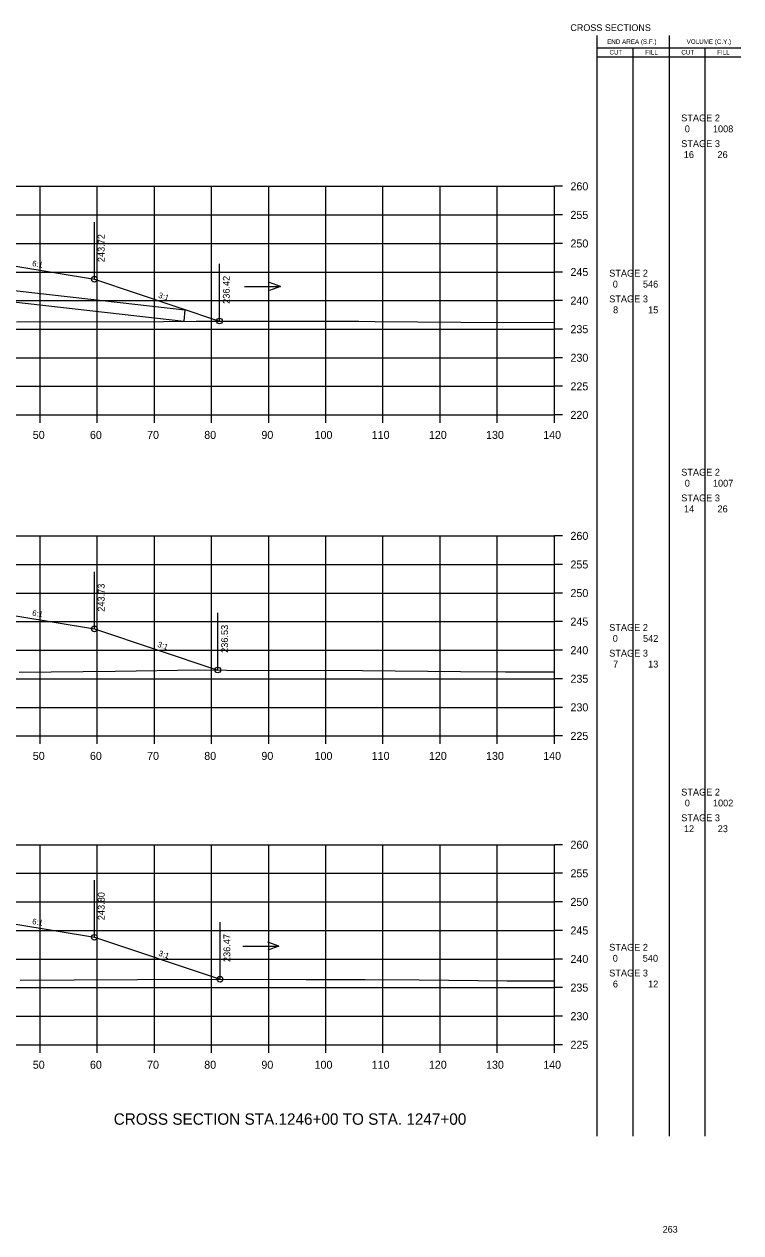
# Model space of a CAD drawing. Extents: x 1342547 to 1344156, y -1532351 to -1517216.
# Drawn here: x 1342750.1 to 1342875.5, y -1528097.3 to -1527885.8 of the extents above; entities that cross this region are included whole.
import ezdxf

# ---------------------------------------------------------------- set-up
doc = ezdxf.new("R2010")
doc.units = 0
for name, color, linetype in [('Level 2', 7, 'Continuous'), ('R_Axis', 7, 'Continuous'), ('R_Axis Annot', 7, 'Continuous'), ('R_Border Notes', 7, 'Continuous'), ('R_Draft', 7, 'Continuous'), ('R_Exist Surface', 7, 'Continuous'), ('R_Fin Surface', 7, 'Continuous'), ('R_Grid', 7, 'Continuous'), ('R_No Plot', 7, 'Continuous'), ('R_Water', 7, 'Continuous'), ('R_Xsect Elev', 7, 'Continuous'), ('R_Xsect Slope', 7, 'Continuous')]:
    doc.layers.add(name, color=color, linetype=linetype)

msp = doc.modelspace()

# ---------------------------------------------------------------- linework, layer by layer
at = {"layer": 'Level 2'}
for p, q in [((1342850.33, -1528080.39), (1342850.32, -1527887.79)), ((1342862.99, -1528080.39), (1342862.99, -1527887.79)), ((1342850.32, -1527889.95), (1342863.59, -1527889.95)), ((1342856.66, -1528080.39), (1342856.66, -1527889.95)), ((1342863.59, -1527889.95), (1342875.48, -1527889.95)), ((1342869.23, -1528080.39), (1342869.23, -1527889.95)), ((1342850.32, -1527891.51), (1342863.59, -1527891.51)), ((1342863.59, -1527891.51), (1342875.48, -1527891.51))]:
    msp.add_line(p, q, dxfattribs=at)
at = {"layer": 'R_Axis'}
for p, q in [((1342842.87, -1527954.18), (1342842.87, -1527914.18)), ((1342844.27, -1527914.18), (1342842.87, -1527914.18)), ((1342844.27, -1527919.18), (1342842.87, -1527919.18)), ((1342844.27, -1527924.18), (1342842.87, -1527924.18)), ((1342844.27, -1527929.18), (1342842.87, -1527929.18)), ((1342844.27, -1527934.18), (1342842.87, -1527934.18)), ((1342844.27, -1527939.18), (1342842.87, -1527939.18)), ((1342844.27, -1527944.18), (1342842.87, -1527944.18)), ((1342844.27, -1527949.18), (1342842.87, -1527949.18)), ((1342562.87, -1527954.18), (1342842.87, -1527954.18)), ((1342752.87, -1527955.58), (1342752.87, -1527954.18)), ((1342762.87, -1527955.58), (1342762.87, -1527954.18)), ((1342772.87, -1527955.58), (1342772.87, -1527954.18)), ((1342782.87, -1527955.58), (1342782.87, -1527954.18)), ((1342792.87, -1527955.58), (1342792.87, -1527954.18)), ((1342802.87, -1527955.58), (1342802.87, -1527954.18)), ((1342812.87, -1527955.58), (1342812.87, -1527954.18)), ((1342822.87, -1527955.58), (1342822.87, -1527954.18)), ((1342832.87, -1527955.58), (1342832.87, -1527954.18)), ((1342842.87, -1527955.58), (1342842.87, -1527954.18)), ((1342844.27, -1527954.18), (1342842.87, -1527954.18)), ((1342842.87, -1528010.35), (1342842.87, -1527975.35)), ((1342844.27, -1527975.35), (1342842.87, -1527975.35)), ((1342844.27, -1527980.35), (1342842.87, -1527980.35)), ((1342844.27, -1527985.35), (1342842.87, -1527985.35)), ((1342844.27, -1527990.35), (1342842.87, -1527990.35)), ((1342844.27, -1527995.35), (1342842.87, -1527995.35)), ((1342844.27, -1528000.35), (1342842.87, -1528000.35)), ((1342844.27, -1528005.35), (1342842.87, -1528005.35)), ((1342562.87, -1528010.35), (1342842.87, -1528010.35)), ((1342752.87, -1528011.75), (1342752.87, -1528010.35)), ((1342762.87, -1528011.75), (1342762.87, -1528010.35)), ((1342772.87, -1528011.75), (1342772.87, -1528010.35)), ((1342782.87, -1528011.75), (1342782.87, -1528010.35)), ((1342792.87, -1528011.75), (1342792.87, -1528010.35)), ((1342802.87, -1528011.75), (1342802.87, -1528010.35)), ((1342812.87, -1528011.75), (1342812.87, -1528010.35)), ((1342822.87, -1528011.75), (1342822.87, -1528010.35)), ((1342832.87, -1528011.75), (1342832.87, -1528010.35)), ((1342842.87, -1528011.75), (1342842.87, -1528010.35)), ((1342844.27, -1528010.35), (1342842.87, -1528010.35)), ((1342842.87, -1528064.39), (1342842.87, -1528029.39)), ((1342844.27, -1528029.39), (1342842.87, -1528029.39)), ((1342844.27, -1528034.39), (1342842.87, -1528034.39)), ((1342844.27, -1528039.39), (1342842.87, -1528039.39)), ((1342844.27, -1528044.39), (1342842.87, -1528044.39)), ((1342844.27, -1528049.39), (1342842.87, -1528049.39)), ((1342844.27, -1528054.39), (1342842.87, -1528054.39)), ((1342844.27, -1528059.39), (1342842.87, -1528059.39)), ((1342562.87, -1528064.39), (1342842.87, -1528064.39)), ((1342752.87, -1528065.79), (1342752.87, -1528064.39)), ((1342762.87, -1528065.79), (1342762.87, -1528064.39)), ((1342772.87, -1528065.79), (1342772.87, -1528064.39)), ((1342782.87, -1528065.79), (1342782.87, -1528064.39)), ((1342792.87, -1528065.79), (1342792.87, -1528064.39)), ((1342802.87, -1528065.79), (1342802.87, -1528064.39)), ((1342812.87, -1528065.79), (1342812.87, -1528064.39)), ((1342822.87, -1528065.79), (1342822.87, -1528064.39)), ((1342832.87, -1528065.79), (1342832.87, -1528064.39)), ((1342842.87, -1528065.79), (1342842.87, -1528064.39)), ((1342844.27, -1528064.39), (1342842.87, -1528064.39))]:
    msp.add_line(p, q, dxfattribs=at)
at = {"layer": 'R_Exist Surface'}
for points in [[(1342748.78, -1527937.9), (1342774.47, -1527937.82), (1342780.21, -1527937.75), (1342806.68, -1527937.78), (1342808.64, -1527937.79), (1342811.52, -1527937.81), (1342833.96, -1527937.99), (1342842.87, -1527937.97)], [(1342749.22, -1527999.19), (1342765.99, -1527999), (1342780.68, -1527998.81), (1342785.49, -1527998.82), (1342809.29, -1527998.92), (1342826.43, -1527999.06), (1342834.33, -1527999.14), (1342842.87, -1527999.11)], [(1342749.37, -1528053.1), (1342758.87, -1528053.04), (1342781.01, -1528052.91), (1342799.44, -1528052.95), (1342809.75, -1528052.95), (1342819.18, -1528053.05), (1342834.61, -1528053.21), (1342842.87, -1528053.18)]]:
    msp.add_lwpolyline(points, dxfattribs=at)
at = {"layer": 'R_Fin Surface'}
for points in [[(1342639.03, -1527931.9), (1342643.37, -1527930.45), (1342657.09, -1527928.17), (1342665.37, -1527926.79), (1342671.37, -1527926.55), (1342673.37, -1527926.51), (1342702.87, -1527925.92), (1342732.37, -1527926.51), (1342734.37, -1527926.55), (1342740.37, -1527926.79), (1342748.64, -1527928.17), (1342762.37, -1527930.45), (1342784.26, -1527937.75)], [(1342639.88, -1527992.78), (1342643.37, -1527991.62), (1342657.09, -1527989.33), (1342665.37, -1527987.95), (1342671.37, -1527987.71), (1342673.37, -1527987.67), (1342702.87, -1527987.08), (1342732.37, -1527987.67), (1342734.37, -1527987.71), (1342740.37, -1527987.95), (1342748.64, -1527989.33), (1342762.37, -1527991.62), (1342783.96, -1527998.82)], [(1342640.04, -1528046.7), (1342643.37, -1528045.59), (1342657.09, -1528043.3), (1342665.37, -1528041.92), (1342671.37, -1528041.68), (1342673.37, -1528041.64), (1342702.87, -1528041.05), (1342732.37, -1528041.64), (1342734.37, -1528041.68), (1342740.37, -1528041.92), (1342748.64, -1528043.3), (1342762.37, -1528045.59), (1342784.36, -1528052.92)]]:
    msp.add_lwpolyline(points, dxfattribs=at)
at = {"layer": 'R_Grid'}
for p, q in [((1342562.87, -1527914.18), (1342842.87, -1527914.18)), ((1342752.87, -1527954.18), (1342752.87, -1527914.18)), ((1342762.87, -1527954.18), (1342762.87, -1527914.18)), ((1342772.87, -1527954.18), (1342772.87, -1527914.18)), ((1342782.87, -1527954.18), (1342782.87, -1527914.18)), ((1342792.87, -1527954.18), (1342792.87, -1527914.18)), ((1342802.87, -1527954.18), (1342802.87, -1527914.18)), ((1342812.87, -1527954.18), (1342812.87, -1527914.18)), ((1342822.87, -1527954.18), (1342822.87, -1527914.18)), ((1342832.87, -1527954.18), (1342832.87, -1527914.18)), ((1342842.87, -1527954.18), (1342842.87, -1527914.18)), ((1342562.87, -1527919.18), (1342842.87, -1527919.18)), ((1342562.87, -1527924.18), (1342842.87, -1527924.18)), ((1342562.87, -1527929.18), (1342842.87, -1527929.18)), ((1342562.87, -1527934.18), (1342842.87, -1527934.18)), ((1342562.87, -1527939.18), (1342842.87, -1527939.18)), ((1342562.87, -1527944.18), (1342842.87, -1527944.18)), ((1342562.87, -1527949.18), (1342842.87, -1527949.18)), ((1342562.87, -1527954.18), (1342842.87, -1527954.18)), ((1342562.87, -1527975.35), (1342842.87, -1527975.35)), ((1342752.87, -1528010.35), (1342752.87, -1527975.35)), ((1342762.87, -1528010.35), (1342762.87, -1527975.35)), ((1342772.87, -1528010.35), (1342772.87, -1527975.35)), ((1342782.87, -1528010.35), (1342782.87, -1527975.35)), ((1342792.87, -1528010.35), (1342792.87, -1527975.35)), ((1342802.87, -1528010.35), (1342802.87, -1527975.35)), ((1342812.87, -1528010.35), (1342812.87, -1527975.35)), ((1342822.87, -1528010.35), (1342822.87, -1527975.35)), ((1342832.87, -1528010.35), (1342832.87, -1527975.35)), ((1342842.87, -1528010.35), (1342842.87, -1527975.35)), ((1342562.87, -1527980.35), (1342842.87, -1527980.35)), ((1342562.87, -1527985.35), (1342842.87, -1527985.35)), ((1342562.87, -1527990.35), (1342842.87, -1527990.35)), ((1342562.87, -1527995.35), (1342842.87, -1527995.35)), ((1342562.87, -1528000.35), (1342842.87, -1528000.35)), ((1342562.87, -1528005.35), (1342842.87, -1528005.35)), ((1342562.87, -1528010.35), (1342842.87, -1528010.35)), ((1342562.87, -1528029.39), (1342842.87, -1528029.39)), ((1342752.87, -1528064.39), (1342752.87, -1528029.39)), ((1342762.87, -1528064.39), (1342762.87, -1528029.39)), ((1342772.87, -1528064.39), (1342772.87, -1528029.39)), ((1342782.87, -1528064.39), (1342782.87, -1528029.39)), ((1342792.87, -1528064.39), (1342792.87, -1528029.39)), ((1342802.87, -1528064.39), (1342802.87, -1528029.39)), ((1342812.87, -1528064.39), (1342812.87, -1528029.39)), ((1342822.87, -1528064.39), (1342822.87, -1528029.39)), ((1342832.87, -1528064.39), (1342832.87, -1528029.39)), ((1342842.87, -1528064.39), (1342842.87, -1528029.39)), ((1342562.87, -1528034.39), (1342842.87, -1528034.39)), ((1342562.87, -1528039.39), (1342842.87, -1528039.39)), ((1342562.87, -1528044.39), (1342842.87, -1528044.39)), ((1342562.87, -1528049.39), (1342842.87, -1528049.39)), ((1342562.87, -1528054.39), (1342842.87, -1528054.39)), ((1342562.87, -1528059.39), (1342842.87, -1528059.39)), ((1342562.87, -1528064.39), (1342842.87, -1528064.39))]:
    msp.add_line(p, q, dxfattribs=at)
at = {"layer": 'R_No Plot'}
for centre in [(1342762.37, -1527930.45), (1342784.26, -1527937.75), (1342762.37, -1527991.62), (1342783.96, -1527998.82), (1342762.37, -1528045.59), (1342784.36, -1528052.92)]:
    msp.add_circle(centre, 0.5, dxfattribs=at)
at = {"layer": 'R_Water'}
for p, q in [((1342794.94, -1527931.73), (1342793.02, -1527931.03)), ((1342788.66, -1527931.73), (1342794.94, -1527931.73)), ((1342794.94, -1527931.73), (1342793.02, -1527932.43)), ((1342788.34, -1528047.13), (1342794.62, -1528047.13)), ((1342794.62, -1528047.13), (1342792.7, -1528046.43)), ((1342794.62, -1528047.13), (1342792.7, -1528047.83))]:
    msp.add_line(p, q, dxfattribs=at)
for points in [[(1342698.82, -1527928.82), (1342778.01, -1527937.78)], [(1342703.06, -1527927.29), (1342778.23, -1527935.79)], [(1342778.23, -1527935.79), (1342778.01, -1527937.78)]]:
    msp.add_lwpolyline(points, dxfattribs=at)
at = {"layer": 'R_Xsect Elev'}
for p, q in [((1342762.37, -1527930.45), (1342762.37, -1527920.45)), ((1342784.26, -1527937.75), (1342784.26, -1527927.75)), ((1342762.37, -1527991.62), (1342762.37, -1527981.62)), ((1342783.96, -1527998.82), (1342783.96, -1527988.82)), ((1342762.37, -1528045.59), (1342762.37, -1528035.59)), ((1342784.36, -1528052.92), (1342784.36, -1528042.92))]:
    msp.add_line(p, q, dxfattribs=at)

# ---------------------------------------------------------------- texts
at = {"layer": 'Level 2'}
for s, height, p in [('END AREA (S.F.)', 0.7937, (1342852.08, -1527889.26)), ('VOLUME (C.Y.)', 0.7937, (1342865.99, -1527889.26)), ('CUT', 0.794, (1342852.5, -1527891.12)), ('FILL', 0.794, (1342858.76, -1527891.12)), ('CUT', 0.794, (1342865.07, -1527891.12)), ('FILL', 0.794, (1342871.33, -1527891.12)), (' STAGE 2 ', 1.2, (1342864.6, -1527902.82)), ('0', 1.2, (1342865.67, -1527904.73)), ('1008', 1.2, (1342870.59, -1527904.73)), (' STAGE 3 ', 1.2, (1342864.6, -1527907.32)), ('16', 1.2, (1342865.49, -1527909.23)), ('26', 1.2, (1342871.39, -1527909.23)), (' STAGE 2 ', 1.2, (1342852, -1527929.98)), ('0', 1.2, (1342853.07, -1527931.9)), ('546', 1.2, (1342858.34, -1527931.9)), (' STAGE 3 ', 1.2, (1342852, -1527934.48)), ('8', 1.2, (1342853.12, -1527936.4)), ('15', 1.2, (1342859.25, -1527936.4)), (' STAGE 2 ', 1.2, (1342864.6, -1527964.81)), ('0', 1.2, (1342865.67, -1527966.73)), ('1007', 1.2, (1342870.59, -1527966.73)), (' STAGE 3 ', 1.2, (1342864.6, -1527969.31)), ('14', 1.2, (1342865.52, -1527971.23)), ('26', 1.2, (1342871.39, -1527971.23)), (' STAGE 2 ', 1.2, (1342852, -1527991.98)), ('0', 1.2, (1342853.07, -1527993.89)), ('542', 1.2, (1342858.37, -1527993.89)), (' STAGE 3 ', 1.2, (1342852, -1527996.48)), ('7', 1.2, (1342853.12, -1527998.39)), ('13', 1.2, (1342859.25, -1527998.39)), (' STAGE 2 ', 1.2, (1342864.6, -1528020.78)), ('0', 1.2, (1342865.67, -1528022.69)), ('1002', 1.2, (1342870.59, -1528022.69)), (' STAGE 3 ', 1.2, (1342864.6, -1528025.28)), ('12', 1.2, (1342865.52, -1528027.19)), ('23', 1.2, (1342871.43, -1528027.19)), (' STAGE 2 ', 1.2, (1342852, -1528047.94)), ('0', 1.2, (1342853.07, -1528049.86)), ('540', 1.2, (1342858.32, -1528049.86)), (' STAGE 3 ', 1.2, (1342852, -1528052.44)), ('6', 1.2, (1342853.09, -1528054.36)), ('12', 1.2, (1342859.25, -1528054.36))]:
    msp.add_text(s, height=height, dxfattribs=at).set_placement(p)
at = {"layer": 'R_Axis Annot'}
for s, p in [('260', (1342845.67, -1527914.88)), ('255', (1342845.67, -1527919.88)), ('250', (1342845.67, -1527924.88)), ('245', (1342845.67, -1527929.88)), ('240', (1342845.67, -1527934.88)), ('235', (1342845.67, -1527939.88)), ('230', (1342845.67, -1527944.88)), ('225', (1342845.67, -1527949.88)), ('220', (1342845.67, -1527954.88)), ('50', (1342751.6, -1527958.38)), ('60', (1342761.6, -1527958.38)), ('70', (1342771.6, -1527958.38)), ('80', (1342781.6, -1527958.38)), ('90', (1342791.6, -1527958.38)), ('100', (1342800.9, -1527958.38)), ('110', (1342810.9, -1527958.38)), ('120', (1342820.9, -1527958.38)), ('130', (1342830.9, -1527958.38)), ('140', (1342840.9, -1527958.38)), ('260', (1342845.67, -1527976.05)), ('255', (1342845.67, -1527981.05)), ('250', (1342845.67, -1527986.05)), ('245', (1342845.67, -1527991.05)), ('240', (1342845.67, -1527996.05)), ('235', (1342845.67, -1528001.05)), ('230', (1342845.67, -1528006.05)), ('225', (1342845.67, -1528011.05)), ('50', (1342751.6, -1528014.55)), ('60', (1342761.6, -1528014.55)), ('70', (1342771.6, -1528014.55)), ('80', (1342781.6, -1528014.55)), ('90', (1342791.6, -1528014.55)), ('100', (1342800.9, -1528014.55)), ('110', (1342810.9, -1528014.55)), ('120', (1342820.9, -1528014.55)), ('130', (1342830.9, -1528014.55)), ('140', (1342840.9, -1528014.55)), ('260', (1342845.67, -1528030.09)), ('255', (1342845.67, -1528035.09)), ('250', (1342845.67, -1528040.09)), ('245', (1342845.67, -1528045.09)), ('240', (1342845.67, -1528050.09)), ('235', (1342845.67, -1528055.09)), ('230', (1342845.67, -1528060.09)), ('225', (1342845.67, -1528065.09)), ('50', (1342751.6, -1528068.59)), ('60', (1342761.6, -1528068.59)), ('70', (1342771.6, -1528068.59)), ('80', (1342781.6, -1528068.59)), ('90', (1342791.6, -1528068.59)), ('100', (1342800.9, -1528068.59)), ('110', (1342810.9, -1528068.59)), ('120', (1342820.9, -1528068.59)), ('130', (1342830.9, -1528068.59)), ('140', (1342840.9, -1528068.59))]:
    msp.add_text(s, height=1.4, dxfattribs=at).set_placement(p)
at = {"layer": 'R_Border Notes'}
for s, height, p in [('CROSS SECTIONS', 1.1775, (1342845.65, -1527887.01)), ('263', 1.178, (1342861.8, -1528097.28))]:
    msp.add_text(s, height=height, dxfattribs=at).set_placement(p)
at = {"layer": 'R_Draft'}
msp.add_text('CROSS SECTION STA.1246+00 TO STA. 1247+00', height=2, dxfattribs=at).set_placement((1342765.76, -1528078.39))
at = {"layer": 'R_Xsect Elev'}
for s, p in [('243.72', (1342764.17, -1527927.45)), ('236.42', (1342786.06, -1527934.75)), ('243.73', (1342764.17, -1527988.62)), ('236.53', (1342785.76, -1527995.82)), ('243.80', (1342764.17, -1528042.59)), ('236.47', (1342786.16, -1528049.92))]:
    msp.add_text(s, height=1.2, rotation=90, dxfattribs=at).set_placement(p)
at = {"layer": 'R_Xsect Slope'}
for s, rotation, p in [('6:1', 350.5377, (1342751.45, -1527928.13)), ('3:1', 341.5651, (1342773.47, -1527933.63)), ('6:1', 350.5377, (1342751.45, -1527989.29)), ('3:1', 341.5651, (1342773.32, -1527994.74)), ('6:1', 350.5377, (1342751.45, -1528043.26)), ('3:1', 341.5651, (1342773.52, -1528048.78))]:
    msp.add_text(s, height=1, rotation=rotation, dxfattribs=at).set_placement(p)

doc.saveas('drawing.dxf')
